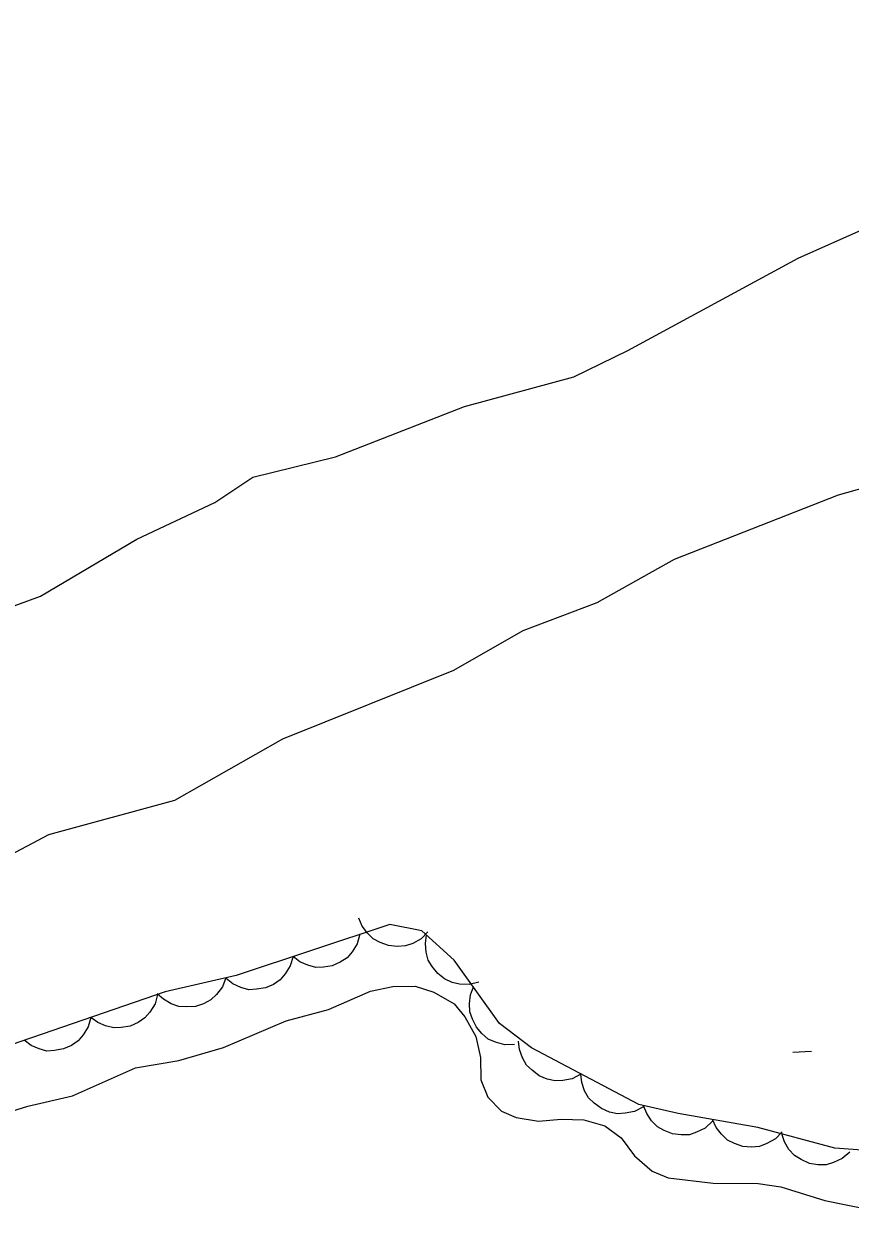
# Model space of a CAD drawing. Extents: x 336540 to 340074, y 5572036 to 5573747.
# Drawn here: x 336669 to 336704.2, y 5573420.2 to 5573471.2 of the extents above; entities that cross this region are included whole.
import ezdxf

# ---------------------------------------------------------------- set-up
doc = ezdxf.new("R2010")
doc.units = 0
for name, color, linetype in [('Niveau 2', 7, 'Continuous'), ('Niveau 3', 7, 'Continuous'), ('Niveau 4', 7, 'Continuous'), ('Niveau 44', 7, 'Continuous')]:
    doc.layers.add(name, color=color, linetype=linetype)

msp = doc.modelspace()

# ---------------------------------------------------------------- linework, layer by layer
at = {"layer": 'Niveau 2'}
for points in [[(336666.53, 5573445.69), (336669.69, 5573446.84), (336673.79, 5573449.27), (336677.1, 5573450.82), (336678.73, 5573451.9), (336682.24, 5573452.77), (336687.73, 5573454.91), (336692.39, 5573456.18), (336694.69, 5573457.3), (336701.94, 5573461.23), (336708.9, 5573464.31), (336714.39, 5573465.78), (336717.75, 5573466.47), (336718.92, 5573466.87), (336725.49, 5573467.37), (336731.26, 5573466.99), (336735.16, 5573467.03), (336736.16, 5573467.42), (336738.93, 5573469.09), (336742.27, 5573470.27), (336743.59, 5573471.19)], [(336667.91, 5573435.57), (336670.04, 5573436.7), (336675.4, 5573438.16), (336680, 5573440.76), (336687.28, 5573443.69), (336690.24, 5573445.37), (336693.38, 5573446.57), (336696.68, 5573448.41), (336703.66, 5573451.15), (336713.32, 5573453.86), (336716.98, 5573455.39), (336720.3, 5573456.25), (336725.79, 5573458.56), (336728.6, 5573459.39), (336732.32, 5573459.74), (336738.62, 5573459.06), (336741.74, 5573457.69), (336742.47, 5573456.69)]]:
    msp.add_lwpolyline(points, dxfattribs=at)
at = {"layer": 'Niveau 3'}
msp.add_line((336701.71, 5573427.43), (336702.51, 5573427.47), dxfattribs=at)
at = {"layer": 'Niveau 4'}
msp.add_lwpolyline([(336668.2, 5573424.83), (336669.15, 5573425.13), (336671.05, 5573425.57), (336673.73, 5573426.76), (336675.58, 5573427.08), (336677.48, 5573427.63), (336680.15, 5573428.76), (336681.95, 5573429.25), (336683.73, 5573430.03), (336684.68, 5573430.22), (336685.64, 5573430.24), (336686.43, 5573429.98), (336687.29, 5573429.49), (336687.75, 5573428.94), (336688.22, 5573428.1), (336688.41, 5573427.21), (336688.43, 5573426.25), (336688.73, 5573425.52), (336689.31, 5573424.92), (336689.93, 5573424.65), (336690.89, 5573424.5), (336691.85, 5573424.58), (336692.81, 5573424.55), (336693.71, 5573424.29), (336694.4, 5573423.79), (336694.98, 5573423.02), (336695.73, 5573422.36), (336696.41, 5573422.09), (336698.33, 5573421.86), (336700.24, 5573421.84), (336701.2, 5573421.7), (336703.08, 5573421.12), (336707.83, 5573420.16)], dxfattribs=at)
at = {"layer": 'Niveau 44'}
for points in [[(336706.99, 5573423.09), (336703.5, 5573423.34), (336700.23, 5573424.22), (336696.83, 5573424.82), (336695.16, 5573425.2), (336690.59, 5573427.61), (336689.23, 5573428.65), (336687.3, 5573431.35), (336685.92, 5573432.6), (336684.56, 5573432.87), (336678.02, 5573430.7), (336674.99, 5573430), (336668.44, 5573427.75)], [(336686.18, 5573432.55), (336685.89, 5573432.25), (336685.53, 5573432.06), (336685.22, 5573431.95), (336684.87, 5573431.93), (336684.5, 5573431.97), (336684.14, 5573432.1), (336683.85, 5573432.25), (336683.6, 5573432.5), (336683.38, 5573432.8), (336683.24, 5573433.13)], [(336683.28, 5573432.45), (336683.17, 5573432.04), (336682.95, 5573431.7), (336682.74, 5573431.45), (336682.44, 5573431.26), (336682.1, 5573431.11), (336681.73, 5573431.05), (336681.4, 5573431.04), (336681.06, 5573431.13), (336680.72, 5573431.28), (336680.44, 5573431.5)], [(336688.34, 5573430.41), (336687.94, 5573430.31), (336687.53, 5573430.33), (336687.21, 5573430.39), (336686.89, 5573430.55), (336686.6, 5573430.78), (336686.36, 5573431.08), (336686.19, 5573431.35), (336686.1, 5573431.69), (336686.07, 5573432.06), (336686.12, 5573432.42)], [(336680.44, 5573431.5), (336680.32, 5573431.1), (336680.1, 5573430.76), (336679.89, 5573430.51), (336679.6, 5573430.31), (336679.26, 5573430.17), (336678.88, 5573430.11), (336678.55, 5573430.09), (336678.21, 5573430.18), (336677.87, 5573430.34), (336677.59, 5573430.56)], [(336677.58, 5573430.6), (336677.43, 5573430.21), (336677.18, 5573429.89), (336676.94, 5573429.66), (336676.63, 5573429.49), (336676.28, 5573429.38), (336675.9, 5573429.36), (336675.57, 5573429.37), (336675.24, 5573429.49), (336674.92, 5573429.68), (336674.65, 5573429.92)], [(336674.66, 5573429.89), (336674.56, 5573429.49), (336674.34, 5573429.14), (336674.13, 5573428.89), (336673.84, 5573428.69), (336673.5, 5573428.54), (336673.12, 5573428.48), (336672.8, 5573428.46), (336672.45, 5573428.55), (336672.12, 5573428.7), (336671.83, 5573428.91)], [(336689.86, 5573427.76), (336689.45, 5573427.75), (336689.05, 5573427.86), (336688.75, 5573427.99), (336688.48, 5573428.22), (336688.24, 5573428.5), (336688.07, 5573428.84), (336687.96, 5573429.15), (336687.95, 5573429.5), (336687.99, 5573429.87), (336688.12, 5573430.21)], [(336671.83, 5573428.91), (336671.72, 5573428.51), (336671.5, 5573428.17), (336671.29, 5573427.91), (336671, 5573427.72), (336670.66, 5573427.57), (336670.28, 5573427.5), (336669.96, 5573427.48), (336669.62, 5573427.57), (336669.28, 5573427.72), (336668.99, 5573427.94)], [(336692.69, 5573426.5), (336692.32, 5573426.3), (336691.92, 5573426.23), (336691.59, 5573426.21), (336691.25, 5573426.28), (336690.91, 5573426.43), (336690.61, 5573426.66), (336690.37, 5573426.88), (336690.2, 5573427.19), (336690.08, 5573427.54), (336690.04, 5573427.9)], [(336695.35, 5573425.1), (336694.98, 5573424.91), (336694.58, 5573424.83), (336694.25, 5573424.81), (336693.91, 5573424.88), (336693.57, 5573425.03), (336693.26, 5573425.26), (336693.02, 5573425.49), (336692.85, 5573425.79), (336692.73, 5573426.14), (336692.69, 5573426.5)], [(336698.29, 5573424.49), (336697.98, 5573424.2), (336697.62, 5573424.02), (336697.31, 5573423.92), (336696.96, 5573423.91), (336696.59, 5573423.96), (336696.23, 5573424.1), (336695.95, 5573424.26), (336695.7, 5573424.51), (336695.5, 5573424.82), (336695.36, 5573425.15)], [(336701.26, 5573424.04), (336700.97, 5573423.74), (336700.61, 5573423.54), (336700.3, 5573423.42), (336699.95, 5573423.39), (336699.59, 5573423.42), (336699.23, 5573423.55), (336698.93, 5573423.69), (336698.68, 5573423.94), (336698.45, 5573424.23), (336698.3, 5573424.56)], [(336704.14, 5573423.17), (336703.82, 5573422.9), (336703.45, 5573422.73), (336703.13, 5573422.64), (336702.78, 5573422.64), (336702.42, 5573422.7), (336702.07, 5573422.86), (336701.79, 5573423.03), (336701.55, 5573423.29), (336701.36, 5573423.61), (336701.24, 5573423.95)]]:
    msp.add_lwpolyline(points, dxfattribs=at)

doc.saveas('drawing.dxf')
